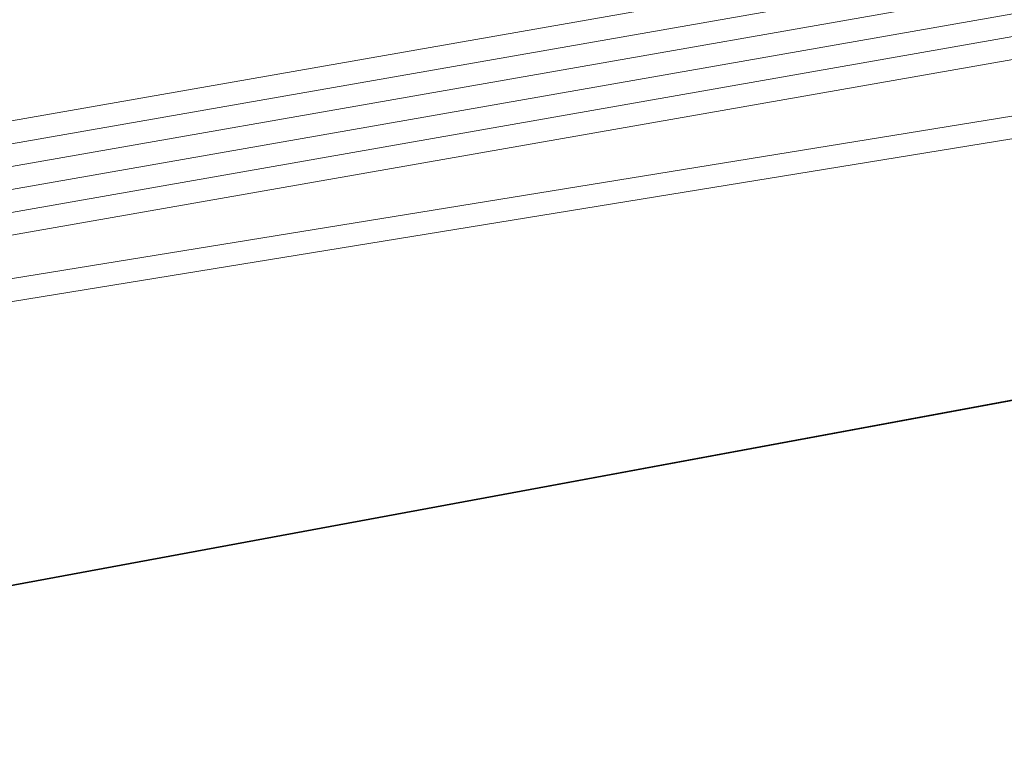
# Model space of a CAD drawing. Header units: metres. Extents: x -502 to 161, y -108 to 174.
# Tile 485 of 656: x -72.48 to -70.31, y -19.69 to -18.08. Entities that reach past the tile are written whole.
import ezdxf

# ---------------------------------------------------------------- set-up
doc = ezdxf.new("R2010")
doc.units = ezdxf.units.M
doc.header["$LTSCALE"] = 0.1
for name, color, linetype in [('BRI31-005.05-5p02-Koordinierung Lageplan 4. BA ZOB West 2022-06-15', 7, 'Continuous'), ('BRI31-005.06-5f07-Koordinierung Lageplan 4. BA ZOB Fernbusbahnh', 7, 'Continuous'), ('BRI32-005.02-5f05-Koordinierung Schemaplan 4 BA ZOB Teilbereich', 7, 'Continuous'), ('BRI32-005.03-5f06-Koordinierung Schemaplan 4 BA ZOB Teilbereich 2 Ost - Bahnhofsallee 2023-01-21', 7, 'Continuous')]:
    doc.layers.add(name, color=color, linetype=linetype)

msp = doc.modelspace()

# ---------------------------------------------------------------- linework, layer by layer
at = {"layer": 'BRI31-005.05-5p02-Koordinierung Lageplan 4. BA ZOB West 2022-06-15', "color": 7, "linetype": 'Continuous', "lineweight": 13, "transparency": 33554687, "flags": 128}
for points in [[(-56.3157, -15.2224), (-57.5557, -16.4444), (-57.8577, -16.6474), (-58.4507, -16.8154), (-61.1757, -17.3844), (-61.9767, -17.4564), (-64.0277, -17.6434), (-64.9707, -17.6534), (-68.0767, -17.9814), (-69.3327, -18.1394), (-75.2357, -19.0994), (-81.1487, -20.1794), (-82.3517, -20.3894), (-88.8127, -21.7384), (-93.4987, -22.3984), (-96.7147, -23.0684), (-98.6787, -23.4484)], [(-56.2557, -15.3044), (-57.4917, -16.5224), (-57.8147, -16.7394), (-58.4267, -16.9124), (-61.1557, -17.4824), (-61.9677, -17.5564), (-64.0227, -17.7434), (-64.9647, -17.7534), (-68.0667, -18.0804), (-69.3247, -18.1884), (-75.2267, -19.1484), (-81.1397, -20.2284), (-82.3427, -20.4384), (-88.8067, -21.7884), (-93.4907, -22.4484), (-96.7047, -23.1184), (-98.6687, -23.4984)], [(-61.4667, -16.5364), (-61.8967, -16.5874), (-64.8047, -17.0724), (-67.0677, -17.3534), (-81.2107, -19.8354), (-82.4137, -20.0454), (-83.9977, -20.3754), (-88.8717, -21.3944), (-93.5607, -22.0544), (-96.7847, -22.7254), (-98.7487, -23.1054), (-104.2927, -24.2564), (-104.8637, -24.3634), (-122.5617, -27.6464), (-126.0927, -28.3114), (-137.5747, -30.4814), (-151.2867, -33.0514), (-152.1117, -33.2054), (-156.9627, -34.1054), (-163.4867, -33.2114), (-174.4007, -31.5814), (-178.4277, -30.8814)], [(-61.4607, -16.5864), (-61.8897, -16.6374), (-64.7977, -17.1214), (-67.0607, -17.4024), (-81.2017, -19.8844), (-82.4047, -20.0944), (-83.9877, -20.4244), (-88.8627, -21.4434), (-93.5517, -22.1034), (-96.7747, -22.7744), (-98.7387, -23.1544), (-104.2827, -24.3054), (-104.8547, -24.4124), (-122.5527, -27.6954), (-126.0837, -28.3604), (-137.5657, -30.5304), (-151.2777, -33.1004), (-152.1027, -33.2544), (-156.9617, -34.1564), (-163.4937, -33.2604), (-174.4077, -31.6304), (-178.4347, -30.9304)], [(-178.4417, -30.9794), (-174.4147, -31.6794), (-163.5007, -33.3094), (-156.9607, -34.2074), (-152.0937, -33.3034), (-151.2687, -33.1494), (-137.5567, -30.5794), (-126.0747, -28.4094), (-122.5437, -27.7444), (-104.8457, -24.4614), (-104.2727, -24.3544), (-98.7287, -23.2034), (-96.7647, -22.8234), (-93.5427, -22.1524), (-88.8537, -21.4924), (-83.9777, -20.4734), (-82.3957, -20.1434), (-81.1927, -19.9334), (-67.0537, -17.4514), (-64.7907, -17.1704), (-61.8827, -16.6874), (-61.4547, -16.6364)], [(-61.4487, -16.6864), (-61.8757, -16.7374), (-64.7837, -17.2194), (-67.0467, -17.5004), (-81.1837, -19.9824), (-82.3867, -20.1924), (-83.9677, -20.5224), (-88.8447, -21.5414), (-93.5337, -22.2014), (-96.7547, -22.8724), (-98.7187, -23.2524), (-104.2627, -24.4034), (-104.8367, -24.5104), (-122.5347, -27.7934), (-126.0657, -28.4584), (-137.5477, -30.6284), (-151.2597, -33.1984), (-152.0847, -33.3524), (-156.9597, -34.2584), (-163.5077, -33.3584), (-174.4217, -31.7284), (-178.4487, -31.0284)], [(-178.4557, -31.0774), (-174.4287, -31.7774), (-163.5147, -33.4074), (-156.9587, -34.3094), (-152.0757, -33.4014), (-151.2507, -33.2474), (-137.5387, -30.6774), (-126.0567, -28.5074), (-122.5257, -27.8424), (-104.8277, -24.5594), (-104.2527, -24.4524), (-98.7087, -23.3014), (-96.7447, -22.9214), (-93.5247, -22.2504), (-88.8357, -21.5904), (-83.9577, -20.5714), (-82.3777, -20.2414), (-81.1747, -20.0314), (-67.0397, -17.5494), (-64.7767, -17.2684), (-61.8687, -16.7874), (-61.4427, -16.7364)], [(-178.4627, -31.1264), (-174.4357, -31.8264), (-163.5217, -33.4564), (-156.9577, -34.3604), (-152.0667, -33.4504), (-151.2417, -33.2964), (-137.5297, -30.7264), (-126.0477, -28.5564), (-122.5167, -27.8914), (-104.8187, -24.6084), (-104.2427, -24.5014), (-98.6987, -23.3504), (-96.7347, -22.9704), (-93.5157, -22.2994), (-88.8267, -21.6394), (-83.9477, -20.6204), (-82.3687, -20.2904), (-81.1657, -20.0804), (-67.0327, -17.5984), (-64.7697, -17.3174), (-61.8617, -16.8374), (-61.4367, -16.7864)]]:
    msp.add_lwpolyline(points, dxfattribs=at)
at = {"layer": 'BRI31-005.06-5f07-Koordinierung Lageplan 4. BA ZOB Fernbusbahnh', "color": 7, "linetype": 'Continuous', "lineweight": 9, "transparency": 33554687, "flags": 128}
for points in [[(-56.3157, -15.2224), (-57.5557, -16.4444), (-57.8577, -16.6474), (-58.4507, -16.8154), (-61.1757, -17.3844), (-61.9767, -17.4564), (-64.0277, -17.6434), (-64.9707, -17.6534), (-68.0767, -17.9814), (-69.3327, -18.1394), (-75.2357, -19.0994), (-81.1487, -20.1794), (-82.3517, -20.3894), (-88.8127, -21.7384), (-93.4987, -22.3984), (-96.7147, -23.0684), (-98.6787, -23.4484)], [(-56.2557, -15.3044), (-57.4917, -16.5224), (-57.8147, -16.7394), (-58.4267, -16.9124), (-61.1557, -17.4824), (-61.9677, -17.5564), (-64.0227, -17.7434), (-64.9647, -17.7534), (-68.0667, -18.0804), (-69.3247, -18.1884), (-75.2267, -19.1484), (-81.1397, -20.2284), (-82.3427, -20.4384), (-88.8067, -21.7884), (-93.4907, -22.4484), (-96.7047, -23.1184), (-98.6687, -23.4984)], [(-61.4667, -16.5364), (-61.8967, -16.5874), (-64.8047, -17.0724), (-67.0677, -17.3534), (-81.2107, -19.8354), (-82.4137, -20.0454), (-83.9977, -20.3754), (-88.8717, -21.3944), (-93.5607, -22.0544), (-96.7847, -22.7254), (-98.7487, -23.1054), (-104.2927, -24.2564), (-104.8637, -24.3634), (-122.5617, -27.6464), (-126.0927, -28.3114), (-137.5747, -30.4814), (-151.2867, -33.0514), (-152.1117, -33.2054), (-156.9627, -34.1054), (-163.4867, -33.2114), (-174.4007, -31.5814), (-178.4277, -30.8814)], [(-61.4607, -16.5864), (-61.8897, -16.6374), (-64.7977, -17.1214), (-67.0607, -17.4024), (-81.2017, -19.8844), (-82.4047, -20.0944), (-83.9877, -20.4244), (-88.8627, -21.4434), (-93.5517, -22.1034), (-96.7747, -22.7744), (-98.7387, -23.1544), (-104.2827, -24.3054), (-104.8547, -24.4124), (-122.5527, -27.6954), (-126.0837, -28.3604), (-137.5657, -30.5304), (-151.2777, -33.1004), (-152.1027, -33.2544), (-156.9617, -34.1564), (-163.4937, -33.2604), (-174.4077, -31.6304), (-178.4347, -30.9304)], [(-178.4417, -30.9794), (-174.4147, -31.6794), (-163.5007, -33.3094), (-156.9607, -34.2074), (-152.0937, -33.3034), (-151.2687, -33.1494), (-137.5567, -30.5794), (-126.0747, -28.4094), (-122.5437, -27.7444), (-104.8457, -24.4614), (-104.2727, -24.3544), (-98.7287, -23.2034), (-96.7647, -22.8234), (-93.5427, -22.1524), (-88.8537, -21.4924), (-83.9777, -20.4734), (-82.3957, -20.1434), (-81.1927, -19.9334), (-67.0537, -17.4514), (-64.7907, -17.1704), (-61.8827, -16.6874), (-61.4547, -16.6364)], [(-61.4487, -16.6864), (-61.8757, -16.7374), (-64.7837, -17.2194), (-67.0467, -17.5004), (-81.1837, -19.9824), (-82.3867, -20.1924), (-83.9677, -20.5224), (-88.8447, -21.5414), (-93.5337, -22.2014), (-96.7547, -22.8724), (-98.7187, -23.2524), (-104.2627, -24.4034), (-104.8367, -24.5104), (-122.5347, -27.7934), (-126.0657, -28.4584), (-137.5477, -30.6284), (-151.2597, -33.1984), (-152.0847, -33.3524), (-156.9597, -34.2584), (-163.5077, -33.3584), (-174.4217, -31.7284), (-178.4487, -31.0284)], [(-178.4557, -31.0774), (-174.4287, -31.7774), (-163.5147, -33.4074), (-156.9587, -34.3094), (-152.0757, -33.4014), (-151.2507, -33.2474), (-137.5387, -30.6774), (-126.0567, -28.5074), (-122.5257, -27.8424), (-104.8277, -24.5594), (-104.2527, -24.4524), (-98.7087, -23.3014), (-96.7447, -22.9214), (-93.5247, -22.2504), (-88.8357, -21.5904), (-83.9577, -20.5714), (-82.3777, -20.2414), (-81.1747, -20.0314), (-67.0397, -17.5494), (-64.7767, -17.2684), (-61.8687, -16.7874), (-61.4427, -16.7364)], [(-178.4627, -31.1264), (-174.4357, -31.8264), (-163.5217, -33.4564), (-156.9577, -34.3604), (-152.0667, -33.4504), (-151.2417, -33.2964), (-137.5297, -30.7264), (-126.0477, -28.5564), (-122.5167, -27.8914), (-104.8187, -24.6084), (-104.2427, -24.5014), (-98.6987, -23.3504), (-96.7347, -22.9704), (-93.5157, -22.2994), (-88.8267, -21.6394), (-83.9477, -20.6204), (-82.3687, -20.2904), (-81.1657, -20.0804), (-67.0327, -17.5984), (-64.7697, -17.3174), (-61.8617, -16.8374), (-61.4367, -16.7864)]]:
    msp.add_lwpolyline(points, dxfattribs=at)
at = {"layer": 'BRI32-005.02-5f05-Koordinierung Schemaplan 4 BA ZOB Teilbereich', "color": 30, "linetype": 'Continuous', "lineweight": 35, "true_color": 0xff7f00, "transparency": 33554687, "flags": 128}
msp.add_lwpolyline([(160.7005, 3.7316), (153.861, 9.9879), (146.5799, 16.8343), (137.207, 18.41), (133.9888, 18.578), (131.0359, 18.4491), (129.189, 18.1998), (119.9141, 16.4705), (116.3401, 15.794), (99.9338, 12.4472), (72.2107, 7.3546), (41.6917, 1.4031), (4.438, -5.4399), (-20.5028, -9.5614), (-43.027, -13.8142), (-60.1344, -17.0404), (-87.9931, -22.1997)], dxfattribs=at)
at = {"layer": 'BRI32-005.02-5f05-Koordinierung Schemaplan 4 BA ZOB Teilbereich', "color": 7, "linetype": 'Continuous', "lineweight": 13, "transparency": 33554687, "flags": 128}
for points in [[(-56.3157, -15.2224), (-57.5557, -16.4444), (-57.8577, -16.6474), (-58.4507, -16.8154), (-61.1757, -17.3844), (-61.9767, -17.4564), (-64.0277, -17.6434), (-64.9707, -17.6534), (-68.0767, -17.9814), (-69.3327, -18.1394), (-75.2357, -19.0994), (-81.1487, -20.1794), (-82.3517, -20.3894), (-88.8127, -21.7384), (-93.4987, -22.3984), (-96.7147, -23.0684), (-98.6787, -23.4484)], [(-56.2557, -15.3044), (-57.4917, -16.5224), (-57.8147, -16.7394), (-58.4267, -16.9124), (-61.1557, -17.4824), (-61.9677, -17.5564), (-64.0227, -17.7434), (-64.9647, -17.7534), (-68.0667, -18.0804), (-69.3247, -18.1884), (-75.2267, -19.1484), (-81.1397, -20.2284), (-82.3427, -20.4384), (-88.8067, -21.7884), (-93.4907, -22.4484), (-96.7047, -23.1184), (-98.6687, -23.4984)]]:
    msp.add_lwpolyline(points, dxfattribs=at)
at = {"layer": 'BRI32-005.03-5f06-Koordinierung Schemaplan 4 BA ZOB Teilbereich 2 Ost - Bahnhofsallee 2023-01-21', "color": 30, "linetype": 'Continuous', "lineweight": 30, "true_color": 0xff7f00, "transparency": 33554687, "flags": 128}
msp.add_lwpolyline([(160.7005, 3.7316), (153.861, 9.9879), (146.5799, 16.8343), (137.207, 18.41), (133.9888, 18.578), (131.0359, 18.4491), (129.189, 18.1998), (119.9141, 16.4705), (116.3401, 15.794), (99.9338, 12.4472), (72.2107, 7.3546), (41.6917, 1.4031), (4.438, -5.4399), (-20.5028, -9.5614), (-43.027, -13.8142), (-60.1344, -17.0404), (-87.9931, -22.1997)], dxfattribs=at)
at = {"layer": 'BRI32-005.03-5f06-Koordinierung Schemaplan 4 BA ZOB Teilbereich 2 Ost - Bahnhofsallee 2023-01-21', "color": 7, "linetype": 'Continuous', "lineweight": 9, "transparency": 33554687, "flags": 128}
for points in [[(-56.3157, -15.2224), (-57.5557, -16.4444), (-57.8577, -16.6474), (-58.4507, -16.8154), (-61.1757, -17.3844), (-61.9767, -17.4564), (-64.0277, -17.6434), (-64.9707, -17.6534), (-68.0767, -17.9814), (-69.3327, -18.1394), (-75.2357, -19.0994), (-81.1487, -20.1794), (-82.3517, -20.3894), (-88.8127, -21.7384), (-93.4987, -22.3984), (-96.7147, -23.0684), (-98.6787, -23.4484)], [(-56.2557, -15.3044), (-57.4917, -16.5224), (-57.8147, -16.7394), (-58.4267, -16.9124), (-61.1557, -17.4824), (-61.9677, -17.5564), (-64.0227, -17.7434), (-64.9647, -17.7534), (-68.0667, -18.0804), (-69.3247, -18.1884), (-75.2267, -19.1484), (-81.1397, -20.2284), (-82.3427, -20.4384), (-88.8067, -21.7884), (-93.4907, -22.4484), (-96.7047, -23.1184), (-98.6687, -23.4984)], [(-61.4667, -16.5364), (-61.8967, -16.5874), (-64.8047, -17.0724), (-67.0677, -17.3534), (-81.2107, -19.8354), (-82.4137, -20.0454), (-83.9977, -20.3754), (-88.8717, -21.3944), (-93.5607, -22.0544), (-96.7847, -22.7254), (-98.7487, -23.1054), (-104.2927, -24.2564), (-104.8637, -24.3634), (-122.5617, -27.6464), (-126.0927, -28.3114), (-137.5747, -30.4814), (-151.2867, -33.0514), (-152.1117, -33.2054), (-156.9627, -34.1054), (-163.4867, -33.2114), (-174.4007, -31.5814), (-178.4277, -30.8814)], [(-61.4607, -16.5864), (-61.8897, -16.6374), (-64.7977, -17.1214), (-67.0607, -17.4024), (-81.2017, -19.8844), (-82.4047, -20.0944), (-83.9877, -20.4244), (-88.8627, -21.4434), (-93.5517, -22.1034), (-96.7747, -22.7744), (-98.7387, -23.1544), (-104.2827, -24.3054), (-104.8547, -24.4124), (-122.5527, -27.6954), (-126.0837, -28.3604), (-137.5657, -30.5304), (-151.2777, -33.1004), (-152.1027, -33.2544), (-156.9617, -34.1564), (-163.4937, -33.2604), (-174.4077, -31.6304), (-178.4347, -30.9304)], [(-178.4417, -30.9794), (-174.4147, -31.6794), (-163.5007, -33.3094), (-156.9607, -34.2074), (-152.0937, -33.3034), (-151.2687, -33.1494), (-137.5567, -30.5794), (-126.0747, -28.4094), (-122.5437, -27.7444), (-104.8457, -24.4614), (-104.2727, -24.3544), (-98.7287, -23.2034), (-96.7647, -22.8234), (-93.5427, -22.1524), (-88.8537, -21.4924), (-83.9777, -20.4734), (-82.3957, -20.1434), (-81.1927, -19.9334), (-67.0537, -17.4514), (-64.7907, -17.1704), (-61.8827, -16.6874), (-61.4547, -16.6364)], [(-61.4487, -16.6864), (-61.8757, -16.7374), (-64.7837, -17.2194), (-67.0467, -17.5004), (-81.1837, -19.9824), (-82.3867, -20.1924), (-83.9677, -20.5224), (-88.8447, -21.5414), (-93.5337, -22.2014), (-96.7547, -22.8724), (-98.7187, -23.2524), (-104.2627, -24.4034), (-104.8367, -24.5104), (-122.5347, -27.7934), (-126.0657, -28.4584), (-137.5477, -30.6284), (-151.2597, -33.1984), (-152.0847, -33.3524), (-156.9597, -34.2584), (-163.5077, -33.3584), (-174.4217, -31.7284), (-178.4487, -31.0284)], [(-178.4557, -31.0774), (-174.4287, -31.7774), (-163.5147, -33.4074), (-156.9587, -34.3094), (-152.0757, -33.4014), (-151.2507, -33.2474), (-137.5387, -30.6774), (-126.0567, -28.5074), (-122.5257, -27.8424), (-104.8277, -24.5594), (-104.2527, -24.4524), (-98.7087, -23.3014), (-96.7447, -22.9214), (-93.5247, -22.2504), (-88.8357, -21.5904), (-83.9577, -20.5714), (-82.3777, -20.2414), (-81.1747, -20.0314), (-67.0397, -17.5494), (-64.7767, -17.2684), (-61.8687, -16.7874), (-61.4427, -16.7364)], [(-178.4627, -31.1264), (-174.4357, -31.8264), (-163.5217, -33.4564), (-156.9577, -34.3604), (-152.0667, -33.4504), (-151.2417, -33.2964), (-137.5297, -30.7264), (-126.0477, -28.5564), (-122.5167, -27.8914), (-104.8187, -24.6084), (-104.2427, -24.5014), (-98.6987, -23.3504), (-96.7347, -22.9704), (-93.5157, -22.2994), (-88.8267, -21.6394), (-83.9477, -20.6204), (-82.3687, -20.2904), (-81.1657, -20.0804), (-67.0327, -17.5984), (-64.7697, -17.3174), (-61.8617, -16.8374), (-61.4367, -16.7864)]]:
    msp.add_lwpolyline(points, dxfattribs=at)

doc.saveas('drawing.dxf')
